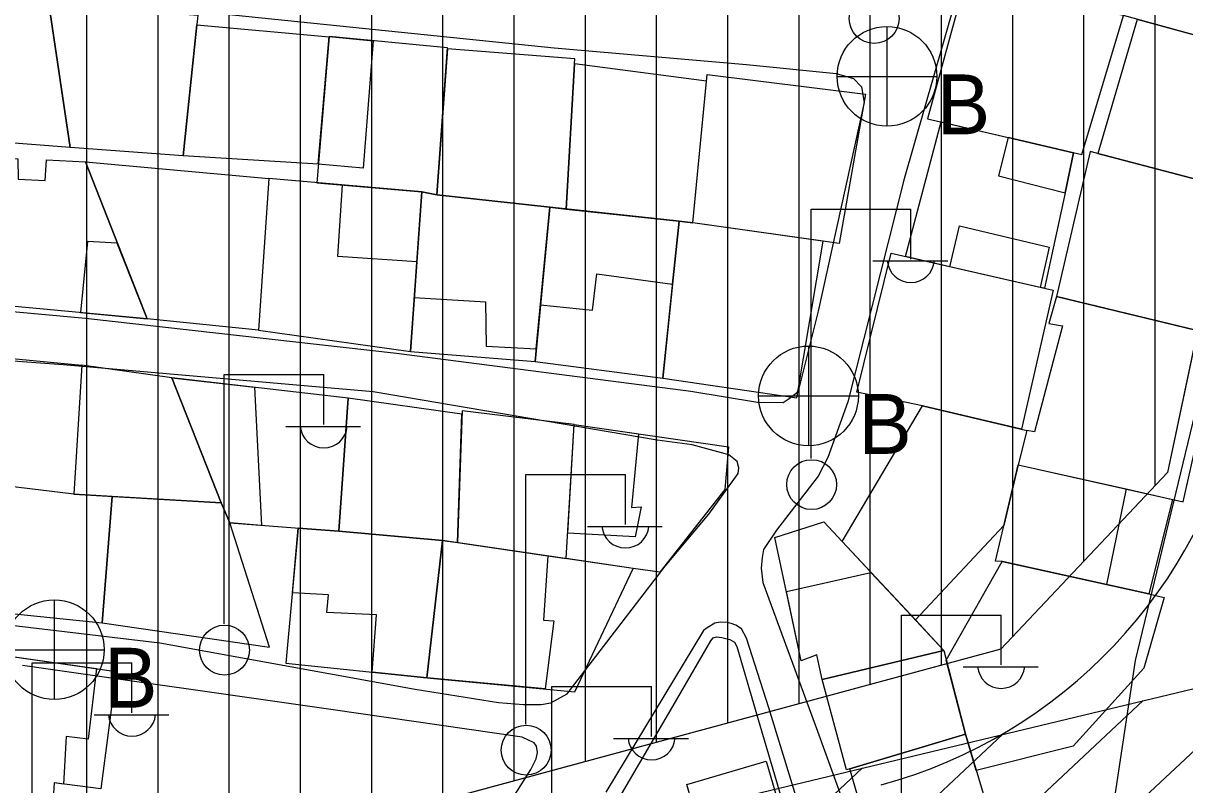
# Model space of a CAD drawing. Extents: x 417997 to 421451, y 4451742 to 4455216.
# Drawn here: x 420467.9 to 420549.5, y 4452867.9 to 4452921.4 of the extents above; entities that cross this region are included whole.
import ezdxf

# ---------------------------------------------------------------- set-up
doc = ezdxf.new("R2010")
doc.units = 0
for name, color, linetype in [('ADAKENARI', 7, 'Continuous'), ('B_Mesken', 7, 'Continuous'), ('B_Teras', 7, 'Continuous'), ('KALDIRIM', 7, 'Continuous'), ('PL_KON_MEV_450', 7, 'Continuous'), ('S_Elektrik_Diregi', 7, 'Continuous'), ('S_Rogar_Kapagi_Buski', 7, 'Continuous'), ('TA_ENH_KORUMA', 7, 'Continuous'), ('TA_ENH_TARAMA', 7, 'Continuous'), ('TR_YUKSEKYOGUNKONUT', 7, 'Continuous'), ('Yol_Kaldirim_kenari_bordurtasi', 7, 'Continuous'), ('Yol_Sose', 7, 'Continuous')]:
    doc.layers.add(name, color=color, linetype=linetype)

msp = doc.modelspace()

# ---------------------------------------------------------------- linework, layer by layer
at = {"layer": 'ADAKENARI'}
for p, q in [((420556.21, 4452927.636), (420548.251, 4452889.862)), ((420556.21, 4452927.636), (420548.251, 4452889.862)), ((420548.251, 4452889.862), (420536.537, 4452877.465)), ((420548.251, 4452889.862), (420536.537, 4452877.465)), ((420536.537, 4452877.465), (420301.418, 4452813.854)), ((420536.537, 4452877.465), (420301.418, 4452813.854))]:
    msp.add_line(p, q, dxfattribs=at)
at = {"layer": 'B_Mesken'}
for points in [[(420558.676, 4452929.745), (420556.127, 4452918.923), (420545.166, 4452921.924), (420547.809, 4452931.772)], [(420469.716, 4452922.757), (420471.197, 4452912.676), (420456.71, 4452913.787), (420457.64, 4452923.761)], [(420534.843, 4452923.907), (420533.957, 4452924.009), (420531.393, 4452914.685), (420542.222, 4452912.168), (420545.166, 4452921.924)], [(420480.171, 4452921.96), (420479.146, 4452912.089), (420471.197, 4452912.676), (420469.716, 4452922.757)], [(420546.111, 4452921.665), (420543.354, 4452912.254), (420553.699, 4452909.536), (420556.127, 4452918.923)], [(420480.101, 4452921.282), (420489.391, 4452920.434), (420488.626, 4452911.501), (420479.146, 4452912.089)], [(420495.887, 4452909.569), (420496.938, 4452909.354), (420497.704, 4452919.665), (420489.393, 4452920.456), (420488.514, 4452910.198)], [(420506.624, 4452918.55), (420506.637, 4452918.884), (420497.7, 4452919.607), (420496.938, 4452909.354), (420504.872, 4452908.472), (420506.034, 4452908.347)], [(420515.875, 4452917.333), (420506.624, 4452918.55), (420506.034, 4452908.347), (420513.964, 4452907.496), (420514.914, 4452907.394)], [(420527.052, 4452916.421), (420525.198, 4452905.943), (420514.914, 4452907.394), (420515.92, 4452917.804)], [(420529.862, 4452905.013), (420532.359, 4452914.461), (420537.057, 4452913.369), (420541.655, 4452912.3), (420541.065, 4452909.49), (420539.6, 4452902.788), (420539.311, 4452902.854), (420532.968, 4452904.303)], [(420472.278, 4452911.656), (420476.608, 4452900.651), (420463.524, 4452901.869), (420463.501, 4452902.281), (420464.134, 4452911.185), (420464.132, 4452912.146), (420467.537, 4452911.886), (420467.561, 4452910.453), (420469.461, 4452910.365), (420469.535, 4452911.794)], [(420542.812, 4452912.397), (420540.452, 4452902.221), (420551.488, 4452899.546), (420553.699, 4452909.536)], [(420472.278, 4452911.656), (420485.147, 4452910.486), (420484.428, 4452899.859), (420476.608, 4452900.651)], [(420485.147, 4452910.486), (420484.428, 4452899.859), (420495.106, 4452898.356), (420495.887, 4452909.569)], [(420503.85, 4452897.658), (420504.872, 4452908.472), (420496.938, 4452909.354), (420495.887, 4452909.569), (420495.544, 4452904.64), (420495.106, 4452898.356)], [(420503.85, 4452897.658), (420512.817, 4452896.489), (420513.964, 4452907.496), (420504.872, 4452908.472)], [(420522.217, 4452895.11), (420524.065, 4452906.103), (420514.914, 4452907.394), (420513.964, 4452907.496), (420513.504, 4452903.079), (420512.817, 4452896.489)], [(420528.835, 4452905.247), (420540.219, 4452902.647), (420537.992, 4452892.898), (420531.043, 4452894.53), (420526.432, 4452895.498)], [(420538.361, 4452892.811), (420537.763, 4452890.403), (420549.341, 4452887.804), (420551.964, 4452899.431), (420540.452, 4452902.221), (420539.912, 4452900.316), (420540.878, 4452900.145), (420538.902, 4452892.713)], [(420462.701, 4452898.276), (420472.023, 4452897.392), (420471.462, 4452888.343), (420464.311, 4452889.211), (420462.147, 4452889.308)], [(420472.023, 4452897.392), (420471.462, 4452888.343), (420481.809, 4452887.734), (420478.334, 4452896.516)], [(420490.731, 4452895.086), (420478.334, 4452896.516), (420481.809, 4452887.734), (420482.423, 4452886.318), (420490.061, 4452885.747)], [(420498.714, 4452893.945), (420490.731, 4452895.086), (420490.061, 4452885.747), (420497.355, 4452885.091), (420498.4, 4452884.937)], [(420498.723, 4452894.198), (420498.4, 4452884.937), (420506.026, 4452883.819), (420506.601, 4452893.229)], [(420525.399, 4452885.022), (420531.043, 4452894.53), (420538.361, 4452892.811), (420537.763, 4452890.403), (420536.758, 4452886.136), (420530.544, 4452879.509)], [(420506.601, 4452893.229), (420517.431, 4452891.66), (420517.16, 4452888.67), (420512.602, 4452882.855), (420510.74, 4452883.127), (420506.026, 4452883.819)], [(420548.595, 4452887.971), (420546.936, 4452881.35), (420543.967, 4452882.004), (420536.654, 4452883.616), (420536.168, 4452883.634), (420537.763, 4452890.403), (420545.337, 4452888.703)], [(420462.939, 4452880.384), (420473.455, 4452879.316), (420474.156, 4452888.184), (420471.462, 4452888.343), (420464.311, 4452889.211), (420464.225, 4452888.506)], [(420473.455, 4452879.316), (420485.205, 4452877.594), (420482.423, 4452886.318), (420481.809, 4452887.734), (420474.156, 4452888.184)], [(420486.352, 4452876.489), (420496.241, 4452875.445), (420497.355, 4452885.091), (420490.061, 4452885.747), (420487.223, 4452885.959)], [(420520.676, 4452885.31), (420524.123, 4452886.389), (420532.536, 4452877.374), (420523.993, 4452875.333), (420523.63, 4452877.057), (420522.525, 4452876.65)], [(420506.643, 4452874.472), (420510.74, 4452883.127), (420497.355, 4452885.091), (420496.241, 4452875.445)], [(420532.714, 4452876.692), (420536.642, 4452883.617), (420543.967, 4452882.004), (420546.936, 4452881.35), (420548.004, 4452881.084), (420546.573, 4452876.133), (420541.617, 4452870.661), (420534.823, 4452868.953), (420534.064, 4452871.506)], [(420474.427, 4452875.899), (420473.367, 4452867.664), (420470.088, 4452868.077), (420470.006, 4452866.962), (420464.202, 4452867.526), (420465.277, 4452877.212)], [(420532.536, 4452877.374), (420534.064, 4452871.506), (420525.717, 4452868.991), (420523.993, 4452875.333)], [(420534.064, 4452871.506), (420536.219, 4452864.257), (420528.068, 4452861.697), (420525.944, 4452869.06)], [(420520.062, 4452869.603), (420521.289, 4452865.444), (420522.258, 4452865.799), (420523.566, 4452861.189), (420516.993, 4452859.264), (420514.496, 4452867.972)]]:
    msp.add_lwpolyline(points, close=True, dxfattribs=at)
at = {"layer": 'B_Teras'}
for points in [[(420492.484, 4452920.162), (420491.771, 4452911.23), (420488.626, 4452911.501), (420489.393, 4452920.456)], [(420537.057, 4452913.369), (420536.373, 4452910.671), (420541.065, 4452909.49), (420541.655, 4452912.3)], [(420490.002, 4452905.028), (420490.329, 4452910.043), (420495.887, 4452909.569), (420495.544, 4452904.64)], [(420495.369, 4452902.132), (420500.36, 4452901.835), (420500.418, 4452898.716), (420503.934, 4452898.547), (420504.872, 4452908.472), (420496.938, 4452909.354), (420495.887, 4452909.569), (420495.544, 4452904.64)], [(420504.226, 4452901.631), (420507.879, 4452901.244), (420508.173, 4452903.801), (420513.504, 4452903.079), (420513.964, 4452907.496), (420504.872, 4452908.472)], [(420532.968, 4452904.303), (420533.632, 4452907.184), (420539.943, 4452905.68), (420539.311, 4452902.854)], [(420474.518, 4452905.963), (420472.423, 4452906.078), (420471.935, 4452901.086), (420476.608, 4452900.651)], [(420484.139, 4452895.847), (420484.64, 4452886.152), (420482.423, 4452886.318), (420481.809, 4452887.734), (420478.334, 4452896.516)], [(420511.107, 4452892.576), (420510.615, 4452887.395), (420511.304, 4452887.449), (420510.871, 4452885.345), (420506.135, 4452885.599), (420506.601, 4452893.229)], [(420536.654, 4452883.616), (420536.168, 4452883.634), (420537.763, 4452890.403), (420545.337, 4452888.703), (420543.967, 4452882.004)], [(420492.415, 4452875.849), (420492.706, 4452879.861), (420489.217, 4452880.026), (420489.343, 4452881.277), (420486.805, 4452881.419), (420487.223, 4452885.959), (420490.061, 4452885.747), (420497.355, 4452885.091), (420496.241, 4452875.445)], [(420504.753, 4452884.005), (420504.444, 4452879.488), (420505.169, 4452879.461), (420504.55, 4452874.668), (420496.241, 4452875.445), (420497.355, 4452885.091), (420498.4, 4452884.937)], [(420521.488, 4452881.504), (420527.424, 4452882.852), (420530.544, 4452879.509), (420532.536, 4452877.374), (420523.993, 4452875.333), (420523.63, 4452877.057), (420522.525, 4452876.65)], [(420473.062, 4452876.095), (420472.481, 4452871.138), (420470.92, 4452871.332), (420470.751, 4452867.993), (420470.088, 4452868.077), (420470.006, 4452866.962), (420464.202, 4452867.526), (420465.243, 4452876.906), (420465.277, 4452877.212)]]:
    msp.add_lwpolyline(points, close=True, dxfattribs=at)
at = {"layer": 'KALDIRIM'}
msp.add_arc((420518.981, 4452901.837), 35.111, 285.13889, 348.10232, dxfattribs=at)
msp.add_arc((420518.981, 4452901.837), 35.111, 285.13889, 348.10232, dxfattribs=at)
at = {"layer": 'PL_KON_MEV_450'}
msp.add_lwpolyline([(420310.486, 4452952.622), (420548.29, 4452938.033), (420556.21, 4452927.636), (420548.251, 4452889.862), (420536.537, 4452877.465), (420301.418, 4452813.854), (420292.38, 4452821.224), (420299.891, 4452943.253)], close=True, dxfattribs=at)
msp.add_lwpolyline([(420310.486, 4452952.622), (420548.29, 4452938.033), (420556.21, 4452927.636), (420548.251, 4452889.862), (420536.537, 4452877.465), (420301.418, 4452813.854), (420292.38, 4452821.224), (420299.891, 4452943.253)], close=True, dxfattribs=at)
at = {"layer": 'S_Elektrik_Diregi'}
for p, q in [((420523.227, 4452890.845), (420523.227, 4452908.345)), ((420523.227, 4452908.345), (420530.227, 4452908.345)), ((420530.227, 4452904.845), (420530.227, 4452908.345)), ((420527.567, 4452904.705), (420532.817, 4452904.705)), ((420482.011, 4452879.232), (420482.011, 4452896.732)), ((420482.011, 4452896.732), (420489.011, 4452896.732)), ((420489.011, 4452893.232), (420489.011, 4452896.732)), ((420486.351, 4452893.092), (420491.601, 4452893.092)), ((420503.189, 4452872.209), (420503.189, 4452889.709)), ((420503.189, 4452889.709), (420510.189, 4452889.709)), ((420510.189, 4452886.209), (420510.189, 4452889.709)), ((420507.529, 4452886.069), (420512.779, 4452886.069)), ((420529.567, 4452862.355), (420529.567, 4452879.855)), ((420529.567, 4452879.855), (420536.567, 4452879.855)), ((420536.567, 4452876.355), (420536.567, 4452879.855)), ((420468.548, 4452858.998), (420468.548, 4452876.498)), ((420468.548, 4452876.498), (420475.548, 4452876.498)), ((420475.548, 4452872.998), (420475.548, 4452876.498)), ((420533.907, 4452876.215), (420539.157, 4452876.215)), ((420505.023, 4452857.335), (420505.023, 4452874.835)), ((420505.023, 4452874.835), (420512.023, 4452874.835)), ((420512.023, 4452871.335), (420512.023, 4452874.835)), ((420472.888, 4452872.858), (420478.138, 4452872.858)), ((420509.363, 4452871.195), (420514.613, 4452871.195))]:
    msp.add_line(p, q, dxfattribs=at)
for centre in [(420527.647, 4452921.731), (420523.263, 4452889.01), (420482.047, 4452877.397), (420503.225, 4452870.374)]:
    msp.add_circle(centre, 1.75, dxfattribs=at)
for centre in [(420530.227, 4452904.858), (420489.012, 4452893.245), (420510.19, 4452886.222), (420536.567, 4452876.368), (420475.548, 4452873.011), (420512.024, 4452871.348)]:
    msp.add_arc(centre, 1.658, 184.83843, 355.14641, dxfattribs=at)
at = {"layer": 'S_Rogar_Kapagi_Buski'}
for p, q in [((420528.551, 4452921.164), (420528.551, 4452914.164)), ((420525.051, 4452917.664), (420532.051, 4452917.664)), ((420523.041, 4452898.734), (420523.041, 4452891.734)), ((420519.541, 4452895.234), (420526.541, 4452895.234)), ((420470.091, 4452880.924), (420470.091, 4452873.924)), ((420466.591, 4452877.424), (420473.591, 4452877.424))]:
    msp.add_line(p, q, dxfattribs=at)
for centre in [(420528.551, 4452917.664), (420523.041, 4452895.234), (420470.091, 4452877.424)]:
    msp.add_circle(centre, 3.5, dxfattribs=at)
at = {"layer": 'TA_ENH_KORUMA'}
msp.add_lwpolyline([(419883.153, 4455014.021), (419853.647, 4454860.459), (419502.143, 4452678.088), (419329.549, 4452597.37), (419356.508, 4452581.013), (419704.218, 4452669.124), (420099.383, 4452766.582), (420601.013, 4452886.916), (421244.438, 4452891.737)], dxfattribs=at)
msp.add_lwpolyline([(419883.153, 4455014.021), (419853.647, 4454860.459), (419502.143, 4452678.088), (419329.549, 4452597.37), (419356.508, 4452581.013), (419704.218, 4452669.124), (420099.383, 4452766.582), (420601.013, 4452886.916), (421244.438, 4452891.737)], dxfattribs=at)
at = {"layer": 'TA_ENH_TARAMA'}
for p, q in [((420497.177, 4452820.868), (420556.396, 4452876.213)), ((420497.177, 4452820.868), (420556.396, 4452876.213)), ((420487.324, 4452818.505), (420546.543, 4452873.849)), ((420487.324, 4452818.505), (420546.543, 4452873.849)), ((420477.472, 4452816.141), (420536.691, 4452871.486)), ((420477.472, 4452816.141), (420536.691, 4452871.486)), ((420467.62, 4452813.778), (420526.839, 4452869.122)), ((420467.62, 4452813.778), (420526.839, 4452869.122))]:
    msp.add_line(p, q, dxfattribs=at)
at = {"layer": 'TR_YUKSEKYOGUNKONUT'}
for p, q in [((420472.38, 4452860.108), (420472.38, 4452942.69)), ((420472.38, 4452860.108), (420472.38, 4452942.69)), ((420477.38, 4452861.46), (420477.38, 4452942.384)), ((420477.38, 4452861.46), (420477.38, 4452942.384)), ((420482.38, 4452862.813), (420482.38, 4452942.077)), ((420482.38, 4452862.813), (420482.38, 4452942.077)), ((420487.38, 4452864.166), (420487.38, 4452941.77)), ((420487.38, 4452864.166), (420487.38, 4452941.77)), ((420492.38, 4452865.519), (420492.38, 4452941.463)), ((420492.38, 4452865.519), (420492.38, 4452941.463)), ((420497.38, 4452866.871), (420497.38, 4452941.157)), ((420497.38, 4452866.871), (420497.38, 4452941.157)), ((420502.38, 4452868.224), (420502.38, 4452940.85)), ((420502.38, 4452868.224), (420502.38, 4452940.85)), ((420507.38, 4452869.577), (420507.38, 4452940.543)), ((420507.38, 4452869.577), (420507.38, 4452940.543)), ((420512.38, 4452870.93), (420512.38, 4452940.236)), ((420512.38, 4452870.93), (420512.38, 4452940.236)), ((420517.38, 4452872.282), (420517.38, 4452939.93)), ((420517.38, 4452872.282), (420517.38, 4452939.93)), ((420522.38, 4452873.635), (420522.38, 4452939.623)), ((420522.38, 4452873.635), (420522.38, 4452939.623)), ((420527.38, 4452874.988), (420527.38, 4452939.316)), ((420527.38, 4452874.988), (420527.38, 4452939.316)), ((420532.38, 4452876.341), (420532.38, 4452939.009)), ((420532.38, 4452876.341), (420532.38, 4452939.009)), ((420537.38, 4452878.357), (420537.38, 4452938.703)), ((420537.38, 4452878.357), (420537.38, 4452938.703)), ((420542.38, 4452883.648), (420542.38, 4452938.396)), ((420542.38, 4452883.648), (420542.38, 4452938.396)), ((420547.38, 4452888.94), (420547.38, 4452938.089)), ((420547.38, 4452888.94), (420547.38, 4452938.089))]:
    msp.add_line(p, q, dxfattribs=at)
at = {"layer": 'Yol_Kaldirim_kenari_bordurtasi'}
msp.add_lwpolyline([(420516.783, 4452859.997), (420513.293, 4452859.111), (420504.404, 4452857.569), (420508.132, 4452864.248), (420513.538, 4452873.473), (420516.19, 4452878.049), (420516.351, 4452878.261), (420516.584, 4452878.32), (420516.963, 4452878.291), (420517.521, 4452878.135), (420517.846, 4452877.953), (420518.017, 4452877.653), (420519.617, 4452872.116), (420521.575, 4452865.549)], dxfattribs=at)
at = {"layer": 'Yol_Sose'}
for points in [[(420559.473, 4452948.867), (420544.203, 4452951.674), (420542.794, 4452951.73), (420541.999, 4452951.37), (420541.012, 4452950.225), (420538.979, 4452944.387), (420534.707, 4452927.696), (420529.761, 4452910.482), (420525.803, 4452894.811), (420524.397, 4452890.905), (420523.709, 4452889.605), (420520.789, 4452885.821), (420519.89, 4452884.449), (420519.798, 4452883.898), (420519.729, 4452883.153), (420519.845, 4452882.148), (420523.684, 4452871.708), (420527.099, 4452862.283)], [(420544.454, 4452866.454), (420545.994, 4452876.658), (420550.188, 4452893.998), (420553.987, 4452910.465), (420558.043, 4452927.514), (420561.982, 4452942.869), (420562.503, 4452944.892), (420562.664, 4452946.203), (420562.684, 4452946.9), (420562.59, 4452947.5), (420562.383, 4452947.979)], [(420461.518, 4452923.89), (420480.11, 4452922.24), (420505.185, 4452919.671), (420518.685, 4452918.5), (420524.988, 4452917.861), (420526.202, 4452917.522), (420526.76, 4452916.932), (420526.95, 4452915.825), (420523.729, 4452901.179), (420522.338, 4452895.657), (420522.175, 4452895.412), (420521.696, 4452895.023), (420521.261, 4452894.753)], [(420514.788, 4452895.547), (420494.11, 4452898.209), (420472.281, 4452900.675), (420449.748, 4452902.733)], [(420512.422, 4452892.132), (420492.479, 4452895.516), (420470.717, 4452897.412), (420448.681, 4452899.03)], [(420521.261, 4452894.753), (420519.45, 4452894.763), (420514.788, 4452895.547)], [(420506.094, 4452874.316), (420512.978, 4452883.298), (420516.051, 4452886.948), (420518.099, 4452889.779), (420518.152, 4452890.195), (420518.035, 4452890.621), (420517.46, 4452891.092), (420514.87, 4452891.804), (420512.422, 4452892.132)], [(420458.388, 4452880.165), (420477.506, 4452877.897), (420495.417, 4452874.661), (420501.28, 4452873.711)], [(420523.632, 4452862.37), (420520.253, 4452873.336), (420518.684, 4452878.231), (420518.331, 4452878.889), (420517.935, 4452879.151), (420517.62, 4452879.266), (420517.329, 4452879.332), (420516.843, 4452879.367), (420516.47, 4452879.28), (420515.934, 4452878.959), (420515.673, 4452878.766), (420508.823, 4452867.429)], [(420497.232, 4452858.995), (420503.543, 4452869.011), (420503.92, 4452869.762), (420504.019, 4452870.207), (420503.949, 4452870.653), (420503.78, 4452870.889), (420502.932, 4452871.282), (420489.666, 4452873.193), (420467.862, 4452876.317)], [(420501.28, 4452873.711), (420503.023, 4452873.573), (420504.281, 4452873.584), (420504.945, 4452873.699), (420506.094, 4452874.316)]]:
    msp.add_lwpolyline(points, dxfattribs=at)

# ---------------------------------------------------------------- texts
at = {"layer": 'S_Rogar_Kapagi_Buski'}
for p in [(420532.051, 4452913.6), (420526.541, 4452891.17), (420473.591, 4452873.359)]:
    msp.add_text('B', height=4.2, dxfattribs=at).set_placement(p)

doc.saveas('drawing.dxf')
